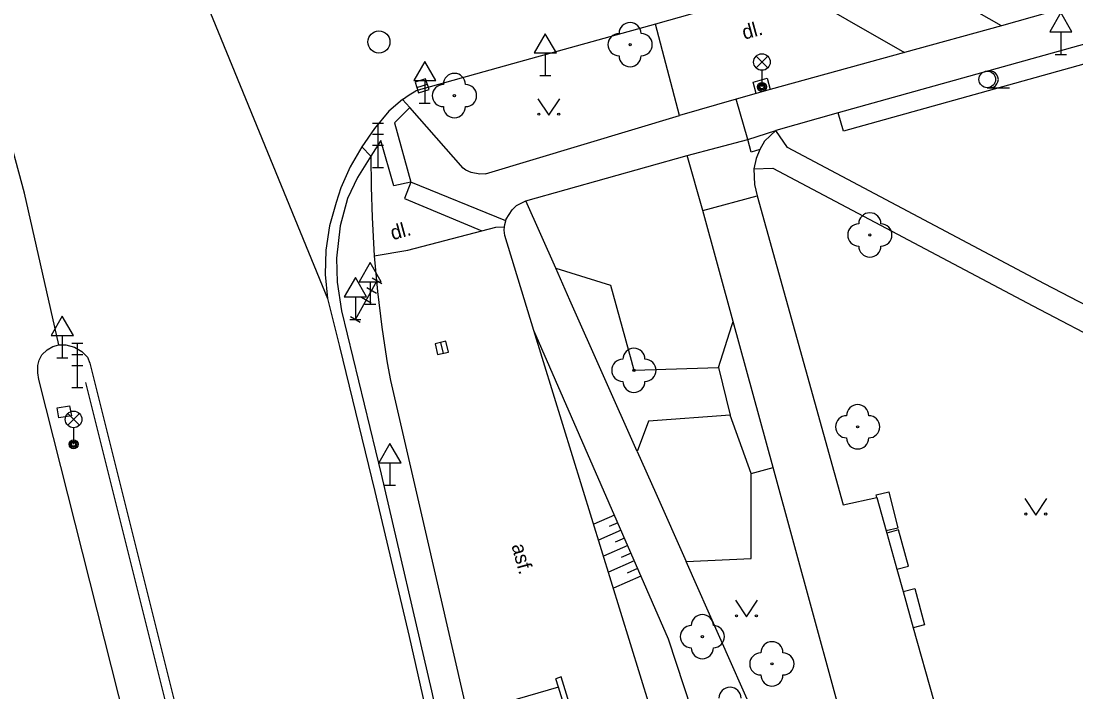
# Model space of a CAD drawing. Extents: x -595546 to -593986, y -1160845 to -1159202.
# Drawn here: x -595396.57 to -595348.96, y -1160644.7 to -1160614.42 of the extents above; entities that cross this region are included whole.
import ezdxf

# ---------------------------------------------------------------- set-up
doc = ezdxf.new("R2010")
doc.units = 0
for name, color, linetype in [('Level 22', 7, 'Continuous'), ('Level 27', 7, 'Continuous'), ('Level 33', 7, 'Continuous'), ('Level 34', 7, 'Continuous'), ('Level 36', 7, 'Continuous'), ('Specificka linie pasportu komunikaci', 7, 'Continuous'), ('TM - chodniky - VP', 7, 'Continuous'), ('TM - dolni hrana svahu', 7, 'Continuous'), ('TM - komunikace - VP', 7, 'Continuous'), ('TM - popis povrchu', 7, 'Continuous'), ('TM - rozhrani mezi zpev. plochami mezi sebou - VP', 7, 'Continuous'), ('TM - rozhrani ploch obecne - VP', 7, 'Continuous'), ('TM - srafovani', 7, 'Continuous'), ('TM - zabradli - VP', 7, 'Continuous'), ('TM - zed operna - VP', 7, 'Continuous')]:
    doc.layers.add(name, color=color, linetype=linetype)

msp = doc.modelspace()

# ---------------------------------------------------------------- linework, layer by layer
at = {"layer": 'Level 22'}
for centre in [(-595369.08, -1160615.48), (-595377.01, -1160617.78), (-595358.26, -1160624.07), (-595368.91, -1160630.18), (-595358.81, -1160632.73), (-595365.82, -1160642.2), (-595362.68, -1160643.43)]:
    msp.add_circle(centre, 0.05, dxfattribs=at)
for centre, start, end in [((-595369.08, -1160614.98), 0, 180), ((-595369.58, -1160615.48), 90, 270), ((-595368.58, -1160615.48), 270, 90), ((-595369.08, -1160615.98), 180, 0), ((-595377.01, -1160617.28), 0, 180), ((-595377.51, -1160617.78), 90, 270), ((-595376.51, -1160617.78), 270, 90), ((-595377.01, -1160618.28), 180, 0), ((-595358.26, -1160623.57), 0, 180), ((-595358.76, -1160624.07), 90, 270), ((-595357.76, -1160624.07), 270, 90), ((-595358.26, -1160624.57), 180, 0), ((-595368.91, -1160629.68), 0, 180), ((-595369.41, -1160630.18), 90, 270), ((-595368.41, -1160630.18), 270, 90), ((-595368.91, -1160630.68), 180, 0), ((-595358.81, -1160632.23), 0, 180), ((-595359.31, -1160632.73), 90, 270), ((-595358.31, -1160632.73), 270, 90), ((-595358.81, -1160633.23), 180, 0), ((-595365.82, -1160641.7), 0, 180), ((-595366.32, -1160642.2), 90, 270), ((-595365.32, -1160642.2), 270, 90), ((-595362.68, -1160642.93), 0, 180), ((-595365.82, -1160642.7), 180, 0), ((-595363.18, -1160643.43), 90, 270), ((-595362.18, -1160643.43), 270, 90), ((-595362.68, -1160643.93), 180, 0), ((-595364.57, -1160644.98), 0, 180)]:
    msp.add_arc(centre, 0.5, start, end, dxfattribs=at)
at = {"layer": 'Level 27'}
for p, q in [((-595378.707, -1160617.419), (-595378.233, -1160617.261)), ((-595377.635, -1160628.926), (-595377.525, -1160629.414))]:
    msp.add_line(p, q, dxfattribs=at)
for points in [[(-595378.627, -1160617.657), (-595378.153, -1160617.498), (-595378.312, -1160617.023), (-595378.786, -1160617.182)], [(-595377.879, -1160628.981), (-595377.769, -1160629.469), (-595377.281, -1160629.359), (-595377.391, -1160628.871)]]:
    msp.add_lwpolyline(points, close=True, dxfattribs=at)
msp.add_circle((-595380.42, -1160615.36), 0.5, dxfattribs=at)
at = {"layer": 'Level 33'}
for p, q in [((-595363.395, -1160616.53), (-595362.865, -1160616)), ((-595363.395, -1160616), (-595362.865, -1160616.53)), ((-595363.13, -1160616.64), (-595363.13, -1160617.39)), ((-595380.71, -1160619.02), (-595380.21, -1160619.02)), ((-595380.46, -1160621.02), (-595380.46, -1160619.02)), ((-595380.71, -1160619.52), (-595380.21, -1160619.52)), ((-595380.71, -1160620.02), (-595380.21, -1160620.02)), ((-595380.71, -1160621.02), (-595380.21, -1160621.02)), ((-595381.48, -1160627.88), (-595380.505, -1160626.133)), ((-595380.724, -1160626.012), (-595380.287, -1160626.255)), ((-595380.967, -1160626.448), (-595380.531, -1160626.692)), ((-595381.211, -1160626.885), (-595380.774, -1160627.129)), ((-595381.698, -1160627.758), (-595381.262, -1160628.002)), ((-595394.28, -1160628.96), (-595393.78, -1160628.96)), ((-595394.03, -1160630.96), (-595394.03, -1160628.96)), ((-595394.28, -1160629.46), (-595393.78, -1160629.46)), ((-595394.28, -1160629.96), (-595393.78, -1160629.96)), ((-595394.28, -1160630.96), (-595393.78, -1160630.96)), ((-595394.465, -1160632.66), (-595393.935, -1160632.13)), ((-595394.465, -1160632.13), (-595393.935, -1160632.66)), ((-595394.2, -1160632.77), (-595394.2, -1160633.52))]:
    msp.add_line(p, q, dxfattribs=at)
for centre, radius in [((-595363.13, -1160616.265), 0.375), ((-595363.13, -1160617.39), 0.2), ((-595363.13, -1160617.39), 0.145), ((-595363.13, -1160617.39), 0.0876), ((-595394.2, -1160632.395), 0.375), ((-595394.2, -1160633.52), 0.2), ((-595394.2, -1160633.52), 0.145), ((-595394.2, -1160633.52), 0.0876)]:
    msp.add_circle(centre, radius, dxfattribs=at)
at = {"layer": 'Level 34'}
for p, q in [((-595349.64, -1160614.902), (-595349.64, -1160615.92)), ((-595372.91, -1160615.852), (-595372.91, -1160616.87)), ((-595349.89, -1160615.92), (-595349.39, -1160615.92)), ((-595378.35, -1160617.102), (-595378.35, -1160618.12)), ((-595373.16, -1160616.87), (-595372.66, -1160616.87)), ((-595378.6, -1160618.12), (-595378.1, -1160618.12)), ((-595380.81, -1160626.182), (-595380.81, -1160627.2)), ((-595381.48, -1160626.862), (-595381.48, -1160627.88)), ((-595381.06, -1160627.2), (-595380.56, -1160627.2)), ((-595381.73, -1160627.88), (-595381.23, -1160627.88)), ((-595394.71, -1160628.602), (-595394.71, -1160629.62)), ((-595394.96, -1160629.62), (-595394.46, -1160629.62)), ((-595379.92, -1160634.352), (-595379.92, -1160635.37)), ((-595380.17, -1160635.37), (-595379.67, -1160635.37))]:
    msp.add_line(p, q, dxfattribs=at)
for points in [[(-595350.14, -1160614.902), (-595349.14, -1160614.902), (-595349.64, -1160614.036)], [(-595373.41, -1160615.852), (-595372.41, -1160615.852), (-595372.91, -1160614.986)], [(-595378.85, -1160617.102), (-595377.85, -1160617.102), (-595378.35, -1160616.236)], [(-595381.31, -1160626.182), (-595380.31, -1160626.182), (-595380.81, -1160625.316)], [(-595381.98, -1160626.862), (-595380.98, -1160626.862), (-595381.48, -1160625.996)], [(-595395.21, -1160628.602), (-595394.21, -1160628.602), (-595394.71, -1160627.736)], [(-595380.42, -1160634.352), (-595379.42, -1160634.352), (-595379.92, -1160633.486)]]:
    msp.add_lwpolyline(points, close=True, dxfattribs=at)
at = {"layer": 'Level 36'}
msp.add_line((-595352.96, -1160617.425), (-595351.96, -1160617.425), dxfattribs=at)
for points in [[(-595373.25, -1160617.92), (-595372.75, -1160618.67), (-595372.25, -1160617.92)], [(-595351.27, -1160635.97), (-595350.77, -1160636.72), (-595350.27, -1160635.97)], [(-595364.33, -1160640.56), (-595363.83, -1160641.31), (-595363.33, -1160640.56)]]:
    msp.add_lwpolyline(points, dxfattribs=at)
for centre, radius in [((-595352.96, -1160617.05), 0.375), ((-595373.2, -1160618.62), 0.05), ((-595372.301, -1160618.62), 0.05), ((-595351.22, -1160636.67), 0.05), ((-595350.321, -1160636.67), 0.05), ((-595364.28, -1160641.26), 0.05), ((-595363.381, -1160641.26), 0.05)]:
    msp.add_circle(centre, radius, dxfattribs=at)
msp.add_arc((-595352.835, -1160617.05), 0.375, 260.4059, 99.5941, dxfattribs=at)
at = {"layer": 'Specificka linie pasportu komunikaci'}
for points in [[(-595389.76, -1160609.78), (-595382.74, -1160626.94)], [(-595394.86, -1160629.03), (-595396.41, -1160622.18), (-595398.82, -1160613.31)], [(-595363.77, -1160619.76), (-595364.3, -1160617.94)], [(-595363.77, -1160619.76), (-595362.5, -1160619.35)], [(-595366.5, -1160620.49), (-595363.77, -1160619.76)], [(-595363.23, -1160620.22), (-595363.61, -1160620.33), (-595363.77, -1160619.76)], [(-595372.44, -1160625.57), (-595373.79, -1160622.53)], [(-595368.76, -1160633.85), (-595371.8, -1160627.01), (-595372.44, -1160625.57)], [(-595372.44, -1160625.57), (-595369.97, -1160626.33), (-595369.04, -1160629.72), (-595368.91, -1160630.18), (-595368.41, -1160630.16), (-595365.09, -1160630.05)], [(-595365.09, -1160630.05), (-595364.49, -1160628.15), (-595364.43, -1160627.97)], [(-595365.09, -1160630.05), (-595364.57, -1160632.21)], [(-595364.57, -1160632.21), (-595368.25, -1160632.48), (-595368.76, -1160633.85)], [(-595363.61, -1160634.83), (-595364.57, -1160632.21)], [(-595368.76, -1160633.85), (-595367.92, -1160635.73), (-595366.55, -1160638.81)], [(-595366.55, -1160638.81), (-595363.61, -1160638.67), (-595363.61, -1160634.83)], [(-595363.61, -1160634.83), (-595362.63, -1160634.57)], [(-595362.3, -1160649.23), (-595363.51, -1160645.67), (-595366.55, -1160638.81)]]:
    msp.add_lwpolyline(points, dxfattribs=at)
at = {"layer": 'TM - chodniky - VP'}
for points in [[(-595345.7, -1160614.66), (-595345.717, -1160614.665), (-595359.69, -1160618.56)], [(-595352.32, -1160614.63), (-595356.7, -1160615.84)], [(-595359.69, -1160618.56), (-595362.5, -1160619.35)], [(-595362.5, -1160619.35), (-595363.01, -1160619.83), (-595363.23, -1160620.22)], [(-595350.37, -1160626.28), (-595361.98, -1160620.13), (-595362.5, -1160619.35)], [(-595373.79, -1160622.53), (-595366.5, -1160620.49)], [(-595365.8, -1160622.96), (-595366.5, -1160620.49)], [(-595363.23, -1160620.22), (-595363.39, -1160620.62), (-595363.5, -1160621.09)], [(-595363.5, -1160621.09), (-595362.64, -1160621.06), (-595350.9, -1160627.27)], [(-595363.5, -1160621.09), (-595363.46, -1160621.8), (-595363.35, -1160622.3)], [(-595374.21, -1160622.74), (-595373.79, -1160622.53)], [(-595363.35, -1160622.3), (-595359.47, -1160636.25), (-595357.94, -1160635.92)], [(-595374.69, -1160623.44), (-595374.67, -1160623.36), (-595374.41, -1160622.93), (-595374.21, -1160622.74)], [(-595364.43, -1160627.97), (-595365.8, -1160622.96)], [(-595374.75, -1160623.71), (-595374.74, -1160623.6), (-595374.69, -1160623.44)], [(-595374.74, -1160624.1), (-595374.76, -1160623.85), (-595374.75, -1160623.71)], [(-595337.23, -1160633.1), (-595350.37, -1160626.28)], [(-595350.9, -1160627.27), (-595347.33, -1160629.14)], [(-595362.63, -1160634.57), (-595364.43, -1160627.97)], [(-595358.1, -1160651.14), (-595362.63, -1160634.57)], [(-595357.94, -1160635.92), (-595357.52, -1160637.43)], [(-595357.52, -1160637.43), (-595357.49, -1160637.53)], [(-595357.49, -1160637.53), (-595357.04, -1160639.16)], [(-595357.04, -1160639.16), (-595356.75, -1160640.17)], [(-595356.75, -1160640.17), (-595356.3, -1160641.81)], [(-595356.3, -1160641.81), (-595355.39, -1160645.06), (-595356.87, -1160645.51), (-595355.24, -1160651.68), (-595355.05, -1160652.06), (-595354.69, -1160652.3), (-595353.95, -1160652.35), (-595353.17, -1160652.39), (-595350.93, -1160651.77)]]:
    msp.add_lwpolyline(points, dxfattribs=at)
at = {"layer": 'TM - dolni hrana svahu'}
msp.add_lwpolyline([(-595359.45, -1160664.32), (-595362.77, -1160656.23), (-595367.35, -1160642.31), (-595373.42, -1160628.38)], dxfattribs=at)
at = {"layer": 'TM - komunikace - VP'}
for points in [[(-595352.32, -1160614.63), (-595357.57, -1160611.64)], [(-595361.9, -1160612.84), (-595356.7, -1160615.84)], [(-595346.19, -1160612.89), (-595352.32, -1160614.63)], [(-595367.93, -1160614.55), (-595374.39, -1160616.35)], [(-595366.85, -1160618.68), (-595367.93, -1160614.55)], [(-595356.7, -1160615.84), (-595362.76, -1160617.51)], [(-595374.39, -1160616.35), (-595378.76, -1160617.56)], [(-595379.35, -1160617.95), (-595379.21, -1160617.85), (-595379.06, -1160617.75), (-595378.91, -1160617.65), (-595378.76, -1160617.56)], [(-595363.39, -1160617.69), (-595364.3, -1160617.94)], [(-595362.76, -1160617.51), (-595363.39, -1160617.69)], [(-595379.35, -1160617.95), (-595379.97, -1160618.49), (-595380.62, -1160619.26), (-595381.19, -1160620.1)], [(-595364.3, -1160617.94), (-595366.85, -1160618.68)], [(-595381.19, -1160620.1), (-595381.72, -1160620.99), (-595382.14, -1160621.94), (-595382.35, -1160622.6), (-595382.65, -1160623.66), (-595382.81, -1160624.75), (-595382.84, -1160625.85), (-595382.74, -1160626.94)], [(-595382.74, -1160626.94), (-595382.2, -1160629.11), (-595380.6, -1160635.65), (-595379.05, -1160642.19), (-595377.38, -1160649.58), (-595375.77, -1160657.42), (-595374.29, -1160665.29), (-595373.25, -1160671.39), (-595372.76, -1160674.51)], [(-595395.77, -1160630.6), (-595395.82, -1160630.29), (-595395.82, -1160629.97), (-595395.76, -1160629.72), (-595395.63, -1160629.48), (-595395.4, -1160629.26), (-595395.13, -1160629.1), (-595394.86, -1160629.03)], [(-595394.86, -1160629.03), (-595394.55, -1160629.03), (-595394.16, -1160629.14), (-595393.83, -1160629.33), (-595393.57, -1160629.58), (-595393.46, -1160629.85)], [(-595393.46, -1160629.85), (-595389.36, -1160646.29), (-595385.31, -1160666.19), (-595383.55, -1160677.64)], [(-595385.14, -1160678.1), (-595386.96, -1160666.43), (-595391.49, -1160647.49), (-595395.77, -1160630.6)]]:
    msp.add_lwpolyline(points, dxfattribs=at)
at = {"layer": 'TM - rozhrani mezi zpev. plochami mezi sebou - VP'}
msp.add_lwpolyline([(-595361.9, -1160612.84), (-595367.93, -1160614.55)], dxfattribs=at)
at = {"layer": 'TM - rozhrani ploch obecne - VP'}
for points in [[(-595346.12, -1160615.67), (-595359.45, -1160619.39), (-595359.69, -1160618.56)], [(-595363.39, -1160617.69), (-595363.52, -1160617.18), (-595362.89, -1160616.99), (-595362.76, -1160617.51)], [(-595379.02, -1160618.32), (-595379.35, -1160617.95)], [(-595379.02, -1160618.32), (-595379.71, -1160619.01), (-595378.98, -1160621.69)], [(-595376.61, -1160621.06), (-595379.02, -1160618.32)], [(-595375.61, -1160621.31), (-595366.85, -1160618.68)], [(-595380.78, -1160620.51), (-595381.19, -1160620.1)], [(-595378.98, -1160621.69), (-595379.75, -1160621.86), (-595380.33, -1160619.8), (-595380.78, -1160620.51)], [(-595380.78, -1160620.51), (-595380.77, -1160621.9), (-595380.72, -1160623.29), (-595380.63, -1160625.02)], [(-595375.61, -1160621.31), (-595375.87, -1160621.33), (-595376.26, -1160621.25), (-595376.5, -1160621.14), (-595376.61, -1160621.06)], [(-595378.98, -1160621.69), (-595379.26, -1160622.43), (-595375.77, -1160623.88)], [(-595374.69, -1160623.44), (-595378.98, -1160621.69)], [(-595365.8, -1160622.96), (-595363.35, -1160622.3)], [(-595380.63, -1160625.02), (-595379.11, -1160624.76), (-595375.77, -1160623.88)], [(-595375.77, -1160623.88), (-595375.14, -1160623.72), (-595374.75, -1160623.71)], [(-595380.63, -1160625.02), (-595380.49, -1160626.63), (-595380.29, -1160628.24), (-595380.17, -1160629.04), (-595380.04, -1160629.84), (-595379.89, -1160630.64)], [(-595379.89, -1160630.64), (-595378.4, -1160637.09)], [(-595394.94, -1160631.88), (-595394.38, -1160631.79), (-595394.3, -1160632.24), (-595394.86, -1160632.33), (-595394.94, -1160631.88)], [(-595357.97, -1160635.8), (-595357.4, -1160635.66), (-595356.99, -1160637.31), (-595357.52, -1160637.43)], [(-595357.94, -1160635.92), (-595357.97, -1160635.8)], [(-595378.4, -1160637.09), (-595376.51, -1160645.33)], [(-595357.04, -1160639.16), (-595356.52, -1160639.02), (-595356.96, -1160637.38), (-595357.49, -1160637.53)], [(-595356.75, -1160640.17), (-595356.23, -1160640.03), (-595355.79, -1160641.67), (-595356.3, -1160641.81)], [(-595372.19, -1160644.02), (-595372.44, -1160644.1)], [(-595372.32, -1160644.48), (-595372.44, -1160644.1)], [(-595364.85, -1160667.84), (-595372.19, -1160644.02)], [(-595372.32, -1160644.48), (-595376.4, -1160645.67)], [(-595365.18, -1160667.66), (-595372.32, -1160644.48)]]:
    msp.add_lwpolyline(points, dxfattribs=at)
at = {"layer": 'TM - srafovani'}
for points in [[(-595369.79, -1160636.72), (-595370.72, -1160637.12)], [(-595369.64, -1160637.06), (-595370.02, -1160637.23)], [(-595369.49, -1160637.4), (-595370.5, -1160637.85)], [(-595369.34, -1160637.75), (-595369.75, -1160637.93)], [(-595369.19, -1160638.09), (-595370.28, -1160638.57)], [(-595369.04, -1160638.44), (-595369.48, -1160638.63)], [(-595368.89, -1160638.78), (-595370.06, -1160639.29)], [(-595368.74, -1160639.12), (-595369.21, -1160639.33)], [(-595368.59, -1160639.47), (-595369.83, -1160640.01)]]:
    msp.add_lwpolyline(points, dxfattribs=at)
at = {"layer": 'TM - zabradli - VP'}
for points in [[(-595380.78, -1160620.51), (-595381.39, -1160621.47), (-595381.84, -1160622.43), (-595382.17, -1160623.66), (-595382.33, -1160625.12), (-595382.31, -1160626.2), (-595382.11, -1160627.49)], [(-595382.11, -1160627.49), (-595380.32, -1160634.87), (-595378.05, -1160644.64), (-595375.9, -1160654.61), (-595373.99, -1160664.58), (-595372.39, -1160674.4)], [(-595393.67, -1160630.73), (-595389.93, -1160645.66), (-595388.93, -1160650.26)]]:
    msp.add_lwpolyline(points, dxfattribs=at)
at = {"layer": 'TM - zed operna - VP'}
for points in [[(-595373.42, -1160628.38), (-595374.74, -1160624.1)], [(-595361.64, -1160666.57), (-595373.42, -1160628.38)]]:
    msp.add_lwpolyline(points, dxfattribs=at)

# ---------------------------------------------------------------- texts
at = {"layer": 'TM - popis povrchu'}
for s, rotation, p in [('dl.', 15.34, (-595363.93, -1160615.26)), ('dl.', 15.34, (-595379.8, -1160624.31)), ('asf.', 285.26, (-595374.44, -1160638.09))]:
    msp.add_text(s, height=0.65, rotation=rotation, dxfattribs=at).set_placement(p)

doc.saveas('drawing.dxf')
